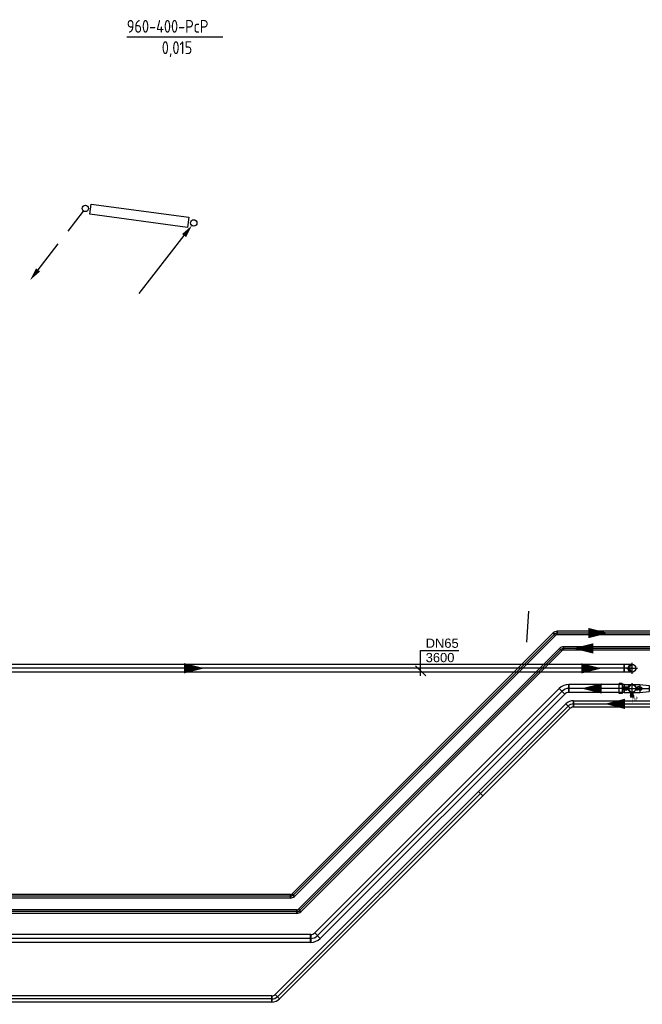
# Model space of a CAD drawing. Extents: x -156717 to 425753, y -51191 to 363295.
# Tile 432 of 502: x 198127 to 204195, y 165738 to 175343. Entities that reach past the tile are written whole.
import ezdxf
from ezdxf.enums import TextEntityAlignment as Align
from ezdxf.lldxf.tags import DXFTag

# ---------------------------------------------------------------- set-up
doc = ezdxf.new("R2010")
doc.units = 0
doc.header["$LTSCALE"] = 50
doc.linetypes.add('HIDDEN', pattern=[9.525, 6.35, -3.175])
doc.linetypes.add('STREEPJES', pattern=[0.1, 0.05, -0.05])
doc.layers.get('0').update_dxf_attribs({"linetype": 'CONTINUOUS'})
for name, color, linetype in [('56WD', 4, 'CONTINUOUS'), ('57LB', 4, 'CONTINUOUS'), ('WL524---', 90, 'CONTINUOUS'), ('WL5501--_D', 151, 'CONTINUOUS'), ('WL5501--_HARTLIJN', 8, 'CONTINUOUS'), ('WL5502--_D', 150, 'CONTINUOUS'), ('WL5502--_HARTLIJN', 8, 'CONTINUOUS'), ('WL561---_AANVOER_D', 20, 'CONTINUOUS'), ('WL561---_AANVOER_HARTLIJ', 8, 'CONTINUOUS'), ('WL561---_RETOUR_D', 21, 'CONTINUOUS'), ('WL561---_RETOUR_HARTLIJN', 8, 'CONTINUOUS'), ('WM5502--', 1, 'CONTINUOUS')]:
    doc.layers.add(name, color=color, linetype=linetype)
doc.styles.add('BURO-018', font='ARIAL.TTF', dxfattribs={"height": 63})
doc.styles.add('BURO-025', font='ARIAL.TTF', dxfattribs={"height": 125})
doc.styles.add('ISO25', font='ISO', dxfattribs={"width": 0.9})
tags = doc.linetypes.add('CENTER2', pattern=[28.575, 19.05, -3.175, 3.175, -3.175]).pattern_tags.tags
tags[10:11] = [DXFTag(74, 4), DXFTag(75, 0), DXFTag(340, '0'), DXFTag(46, 1.0), DXFTag(50, 0.0), DXFTag(44, 0.0), DXFTag(45, 0.0)]
tags[8:9] = [DXFTag(74, 4), DXFTag(75, 0), DXFTag(340, '0'), DXFTag(46, 1.0), DXFTag(50, 0.0), DXFTag(44, 0.0), DXFTag(45, 0.0)]
tags[6:7] = [DXFTag(74, 4), DXFTag(75, 0), DXFTag(340, '0'), DXFTag(46, 1.0), DXFTag(50, 0.0), DXFTag(44, 0.0), DXFTag(45, 0.0)]
tags[4:5] = [DXFTag(74, 4), DXFTag(75, 0), DXFTag(340, '0'), DXFTag(46, 1.0), DXFTag(50, 0.0), DXFTag(44, 0.0), DXFTag(45, 0.0)]

# ---------------------------------------------------------------- blocks, each defined once
blk = doc.blocks.new('*U770')
at = {"color": 0, "ltscale": 10}
for p, q in [((-31.5, -30.1, -3400), (-31.5, 30.1, -3400)), ((1, 43.6, -3400), (43.6, 1, -3400))]:
    blk.add_line(p, q, dxfattribs=at)
for radius in [45.9, 106.2]:
    blk.add_arc((-31.5, 76, -3400), radius, 270, 315, dxfattribs=at)
at = {"layer": 'WL5502--_HARTLIJN', "linetype": 'CENTER2'}
blk.add_arc((-31.5, 76, -3400), 76, 270, 315, dxfattribs=at)
at = {"layer": 'WL5502--_D', "color": 2, "style": 'BURO-025'}
blk.add_attdef('POSNR', text='', height=125, dxfattribs=at).set_placement((0, 0), align=Align.MIDDLE)
blk = doc.blocks.new('30481017')
at = {"color": 0, "linetype": 'Continuous'}
blk.add_lwpolyline([(0, 0, 0, 2, 0), (-4, 0, 2, 2, 0)], format="xyseb", dxfattribs=at)
blk = doc.blocks.new('*U1189')
at = {"color": 0, "ltscale": 10}
for p, q in [((-39.4, -38, -3400), (-39.4, 38.1, -3400)), ((1, 54.8, -3400), (54.8, 1, -3400))]:
    blk.add_line(p, q, dxfattribs=at)
for radius in [57.1, 133.2]:
    blk.add_arc((-39.4, 95.1, -3400), radius, 270, 315, dxfattribs=at)
at = {"layer": 'WL5501--_HARTLIJN', "linetype": 'CENTER2'}
blk.add_arc((-39.4, 95.1, -3400), 95.1, 270, 315, dxfattribs=at)
at = {"layer": 'WL5501--_D', "color": 2, "style": 'BURO-025'}
blk.add_attdef('POSNR', text='', height=125, dxfattribs=at).set_placement((0, 0), align=Align.MIDDLE)
blk = doc.blocks.new('*U1190')
at = {"color": 0, "ltscale": 10}
for p, q in [((0, 30.2, -3400), (1206.3, 30.2, -3400)), ((0, -30.2, -3400), (0, 30.2, -3400)), ((1206.3, 30.2, -3400), (1206.3, -30.2, -3400)), ((0, -30.2, -3400), (1206.3, -30.2, -3400))]:
    blk.add_line(p, q, dxfattribs=at)
at = {"layer": 'WL5502--_HARTLIJN', "linetype": 'CENTER2'}
blk.add_line((0, 0, -3400), (1206.3, 0, -3400), dxfattribs=at)
at = {"layer": 'WL5502--_D', "color": 2, "style": 'BURO-025'}
blk.add_attdef('POSNR', text='', height=125, dxfattribs=at).set_placement((0, 0), align=Align.MIDDLE)
blk = doc.blocks.new('*U1191')
at = {"color": 0, "ltscale": 10}
for p, q in [((0, 38.1, -3400), (3369.6, 38.1, -3400)), ((0, -38, -3400), (0, 38.1, -3400)), ((3369.6, 38.1, -3400), (3369.6, -38, -3400)), ((0, -38, -3400), (3369.6, -38, -3400))]:
    blk.add_line(p, q, dxfattribs=at)
at = {"layer": 'WL5501--_HARTLIJN', "linetype": 'CENTER2'}
blk.add_line((0, 0, -3400), (3369.6, 0, -3400), dxfattribs=at)
at = {"layer": 'WL5501--_D', "color": 2, "style": 'BURO-025'}
blk.add_attdef('POSNR', text='', height=125, dxfattribs=at).set_placement((0, 0), align=Align.MIDDLE)
blk = doc.blocks.new('*U1192')
at = {"color": 0, "ltscale": 10}
for p, q in [((-39.4, -38, -3400), (-39.4, 38.1, -3400)), ((54.8, -1, -3400), (1, -54.8, -3400))]:
    blk.add_line(p, q, dxfattribs=at)
for radius in [133.2, 57.1]:
    blk.add_arc((-39.4, -95.1, -3400), radius, 45, 90, dxfattribs=at)
at = {"layer": 'WL5501--_HARTLIJN', "linetype": 'CENTER2'}
blk.add_arc((-39.4, -95.1, -3400), 95.1, 45, 90, dxfattribs=at)
at = {"layer": 'WL5501--_D', "color": 2, "style": 'BURO-025'}
blk.add_attdef('POSNR', text='', height=125, dxfattribs=at).set_placement((0, 0), align=Align.MIDDLE)
blk = doc.blocks.new('*U1201')
at = {"color": 0, "ltscale": 10}
for p, q in [((0, 16.9, -3400), (3624.9, 16.9, -3400)), ((0, -16.8, -3400), (0, 16.9, -3400)), ((3624.9, 16.9, -3400), (3624.9, -16.8, -3400)), ((0, -16.8, -3400), (3624.9, -16.8, -3400))]:
    blk.add_line(p, q, dxfattribs=at)
at = {"layer": 'WL561---_AANVOER_HARTLIJ', "linetype": 'CENTER2'}
blk.add_line((0, 0, -3400), (3624.9, 0, -3400), dxfattribs=at)
at = {"layer": 'WL561---_AANVOER_D', "color": 2, "style": 'BURO-025'}
blk.add_attdef('POSNR', text='', height=125, dxfattribs=at).set_placement((0, 0), align=Align.MIDDLE)
blk = doc.blocks.new('*U1202')
at = {"color": 0, "ltscale": 10}
for p, q in [((-15.7, -16.8, -3400), (-15.7, 16.8, -3400)), ((23, 0.8, -3400), (-0.8, -23, -3400))]:
    blk.add_line(p, q, dxfattribs=at)
for radius in [54.8, 21.1]:
    blk.add_arc((-15.7, -37.9, -3400), radius, 45, 90, dxfattribs=at)
at = {"layer": 'WL561---_AANVOER_HARTLIJ', "linetype": 'CENTER2'}
blk.add_arc((-15.7, -37.9, -3400), 37.9, 45, 90, dxfattribs=at)
at = {"layer": 'WL561---_AANVOER_D', "color": 2, "style": 'BURO-025'}
blk.add_attdef('POSNR', text='', height=125, dxfattribs=at).set_placement((0, 0), align=Align.MIDDLE)
blk = doc.blocks.new('*U1203')
at = {"color": 0, "ltscale": 10}
for p, q in [((0, 16.9, -3400), (3660.7, 16.9, -3400)), ((0, -16.8, -3400), (0, 16.9, -3400)), ((3660.7, 16.9, -3400), (3660.7, -16.8, -3400)), ((0, -16.8, -3400), (3660.7, -16.8, -3400))]:
    blk.add_line(p, q, dxfattribs=at)
at = {"layer": 'WL561---_RETOUR_HARTLIJN', "linetype": 'CENTER2'}
blk.add_line((0, 0, -3400), (3660.7, 0, -3400), dxfattribs=at)
at = {"layer": 'WL561---_RETOUR_D', "color": 2, "style": 'BURO-025'}
blk.add_attdef('POSNR', text='', height=125, dxfattribs=at).set_placement((0, 0), align=Align.MIDDLE)
blk = doc.blocks.new('*U1204')
at = {"color": 0, "ltscale": 10}
for p, q in [((-15.7, -16.8, -3400), (-15.7, 16.9, -3400)), ((23, 0.8, -3400), (-0.8, -23, -3400))]:
    blk.add_line(p, q, dxfattribs=at)
for radius in [54.8, 21.1]:
    blk.add_arc((-15.7, -37.9, -3400), radius, 45, 90, dxfattribs=at)
at = {"layer": 'WL561---_RETOUR_HARTLIJN', "linetype": 'CENTER2'}
blk.add_arc((-15.7, -37.9, -3400), 37.9, 45, 90, dxfattribs=at)
at = {"layer": 'WL561---_RETOUR_D', "color": 2, "style": 'BURO-025'}
blk.add_attdef('POSNR', text='', height=125, dxfattribs=at).set_placement((0, 0), align=Align.MIDDLE)
blk = doc.blocks.new('*U1207')
at = {"color": 8, "linetype": 'STREEPJES', "ltscale": 10}
blk.add_circle((0, 0, -3495), 38, dxfattribs=at)
blk.add_circle((0, 0, -3495), 38, dxfattribs=at)
for centre, radius, start, end in [((0, 0, -3495), 30.4, 90, 270), ((7.2, 0, -3495), 31.3, 103.35118, 256.64882)]:
    blk.add_arc(centre, radius, start, end, dxfattribs=at)
at = {"layer": 'WL5502--_HARTLIJN', "linetype": 'CENTER2'}
for p, q in [((-53.3, 0, -3495), (53.3, 0, -3495)), ((0, -53.3, -3495), (0, 53.3, -3495))]:
    blk.add_line(p, q, dxfattribs=at)
blk.add_circle((0, 0, -3495), 0.075, dxfattribs=at)
at = {"layer": 'WL5502--_D', "color": 2, "style": 'BURO-025'}
blk.add_attdef('POSNR', text='', height=125, dxfattribs=at).set_placement((0, 0), align=Align.MIDDLE)
blk = doc.blocks.new('*U1208')
at = {"color": 0, "ltscale": 10}
for p, q in [((-38.05, 0, -3600), (-38.05, 76, -3600)), ((-38.05, 76, -3600), (38.05, 76, -3600)), ((38.05, 0, -3600), (38.05, 76, -3600))]:
    blk.add_line(p, q, dxfattribs=at)
at = {"layer": 'WL5502--_HARTLIJN', "linetype": 'CENTER2'}
blk.add_line((0, 0, -3600), (0, 76, -3600), dxfattribs=at)
blk.add_circle((0, 0, -3600), 0.075, dxfattribs=at)
at = {"layer": 'WL5502--_D', "color": 2, "style": 'BURO-025'}
blk.add_attdef('POSNR', text='', height=125, dxfattribs=at).set_placement((0, 0), align=Align.MIDDLE)
blk = doc.blocks.new('*U1209')
at = {"ltscale": 10}
h = blk.add_hatch(color=2, dxfattribs=at)
edge = h.paths.add_edge_path()
edge.add_ellipse((0, 0), major_axis=(0, -30.44), ratio=1, start_angle=180, end_angle=360, ccw=False)
edge.add_line((0, 30.44), (-0.4, 30.34))
edge.add_ellipse((7.22, 0), major_axis=(-7.22, 30.44), ratio=1, start_angle=0.752901, end_angle=152.544744)
edge.add_line((-0.4, -30.34), (0, -30.44))
at = {"color": 0, "ltscale": 10}
blk.add_circle((0, 0, -3676), 38.05, dxfattribs=at)
at = {"layer": 'WL5502--_HARTLIJN', "linetype": 'CENTER2'}
for p, q in [((-53.27, 0, -3676), (53.27, 0, -3676)), ((0, -53.27, -3676), (0, 53.27, -3676))]:
    blk.add_line(p, q, dxfattribs=at)
blk.add_circle((0, 0, -3676), 0.075, dxfattribs=at)
at = {"layer": 'WL5502--_D', "color": 2, "style": 'BURO-025'}
blk.add_attdef('POSNR', text='', height=125, dxfattribs=at).set_placement((0, 0), align=Align.MIDDLE)
blk = doc.blocks.new('*U1210')
at = {"layer": 'WM5502--', "color": 0, "ltscale": 10}
for p, q in [((0, 199.2), (371.4, 199.2)), ((0, -50), (0, 199.2)), ((50, -50), (-50, 50))]:
    blk.add_line(p, q, dxfattribs=at)
at = {"layer": 'WM5502--', "color": 0, "style": 'BURO-018'}
for s, p in [('DN65', (50, 224.2)), ('3600', (50, 84.2))]:
    blk.add_text(s, height=90, dxfattribs=at).set_placement(p)
blk = doc.blocks.new('*U1536')
at = {"color": 0, "ltscale": 10}
for p, q in [((0, 16.9, -3400), (3599.8, 16.9, -3400)), ((0, -16.8, -3400), (0, 16.9, -3400)), ((3599.8, 16.9, -3400), (3599.8, -16.8, -3400)), ((0, -16.8, -3400), (3599.8, -16.8, -3400))]:
    blk.add_line(p, q, dxfattribs=at)
at = {"layer": 'WL561---_AANVOER_HARTLIJ', "linetype": 'CENTER2'}
blk.add_line((0, 0, -3400), (3599.8, 0, -3400), dxfattribs=at)
at = {"layer": 'WL561---_AANVOER_D', "color": 2, "style": 'BURO-025'}
blk.add_attdef('POSNR', text='', height=125, dxfattribs=at).set_placement((0, 0), align=Align.MIDDLE)
blk = doc.blocks.new('*U1537')
at = {"color": 0, "ltscale": 10}
for p, q in [((-15.7, -16.8, -3400), (-15.7, 16.9, -3400)), ((-0.8, 23, -3400), (23, -0.8, -3400))]:
    blk.add_line(p, q, dxfattribs=at)
for radius in [21.1, 54.8]:
    blk.add_arc((-15.7, 37.9, -3400), radius, 270, 315, dxfattribs=at)
at = {"layer": 'WL561---_AANVOER_HARTLIJ', "linetype": 'CENTER2'}
blk.add_arc((-15.7, 37.9, -3400), 37.9, 270, 315, dxfattribs=at)
at = {"layer": 'WL561---_AANVOER_D', "color": 2, "style": 'BURO-025'}
blk.add_attdef('POSNR', text='', height=125, dxfattribs=at).set_placement((0, 0), align=Align.MIDDLE)
blk = doc.blocks.new('*U1538')
at = {"color": 0, "ltscale": 10}
for p, q in [((0, 16.8, -3400), (3599.8, 16.8, -3400)), ((0, -16.8, -3400), (0, 16.8, -3400)), ((3599.8, 16.8, -3400), (3599.8, -16.8, -3400)), ((0, -16.8, -3400), (3599.8, -16.8, -3400))]:
    blk.add_line(p, q, dxfattribs=at)
at = {"layer": 'WL561---_RETOUR_HARTLIJN', "linetype": 'CENTER2'}
blk.add_line((0, 0, -3400), (3599.8, 0, -3400), dxfattribs=at)
at = {"layer": 'WL561---_RETOUR_D', "color": 2, "style": 'BURO-025'}
blk.add_attdef('POSNR', text='', height=125, dxfattribs=at).set_placement((0, 0), align=Align.MIDDLE)
blk = doc.blocks.new('*U1539')
at = {"color": 0, "ltscale": 10}
for p, q in [((-15.7, -16.8, -3400), (-15.7, 16.9, -3400)), ((-0.8, 23, -3400), (23, -0.8, -3400))]:
    blk.add_line(p, q, dxfattribs=at)
for radius in [21.1, 54.8]:
    blk.add_arc((-15.7, 37.9, -3400), radius, 270, 315, dxfattribs=at)
at = {"layer": 'WL561---_RETOUR_HARTLIJN', "linetype": 'CENTER2'}
blk.add_arc((-15.7, 37.9, -3400), 37.9, 270, 315, dxfattribs=at)
at = {"layer": 'WL561---_RETOUR_D', "color": 2, "style": 'BURO-025'}
blk.add_attdef('POSNR', text='', height=125, dxfattribs=at).set_placement((0, 0), align=Align.MIDDLE)
blk = doc.blocks.new('*U1540')
at = {"color": 0, "ltscale": 10}
for p, q in [((0, 16.9, -3400), (12305.5, 16.9, -3400)), ((12305.5, 16.9, -3400), (12305.5, -16.9, -3400)), ((0, -16.9, -3400), (12305.5, -16.9, -3400))]:
    blk.add_line(p, q, dxfattribs=at)
at = {"layer": 'WL561---_AANVOER_HARTLIJ', "linetype": 'CENTER2'}
blk.add_line((0, 0, -3400), (12305.5, 0, -3400), dxfattribs=at)
at = {"layer": 'WL561---_AANVOER_D', "color": 2, "style": 'BURO-025'}
blk.add_attdef('POSNR', text='', height=125, dxfattribs=at).set_placement((0, 0), align=Align.MIDDLE)
blk = doc.blocks.new('*U1541')
at = {"color": 0, "ltscale": 10}
for p, q in [((0, 16.9, -3400), (12393.2, 16.9, -3400)), ((12393.2, 16.9, -3400), (12393.2, -16.9, -3400)), ((0, -16.9, -3400), (12393.2, -16.9, -3400))]:
    blk.add_line(p, q, dxfattribs=at)
at = {"layer": 'WL561---_RETOUR_HARTLIJN', "linetype": 'CENTER2'}
blk.add_line((0, 0, -3400), (12393.2, 0, -3400), dxfattribs=at)
at = {"layer": 'WL561---_RETOUR_D', "color": 2, "style": 'BURO-025'}
blk.add_attdef('POSNR', text='', height=125, dxfattribs=at).set_placement((0, 0), align=Align.MIDDLE)
blk = doc.blocks.new('*U1564')
at = {"color": 0, "ltscale": 10}
for p, q in [((0, 30.1, -3400), (12627.7, 30.1, -3400)), ((0, -30.1, -3400), (0, 30.1, -3400)), ((0, -30.1, -3400), (12627.7, -30.1, -3400))]:
    blk.add_line(p, q, dxfattribs=at)
at = {"layer": 'WL5502--_HARTLIJN', "linetype": 'CENTER2'}
blk.add_line((0, 0, -3400), (12627.7, 0, -3400), dxfattribs=at)
at = {"layer": 'WL5502--_D', "color": 2, "style": 'BURO-025'}
blk.add_attdef('POSNR', text='', height=125, dxfattribs=at).set_placement((0, 0), align=Align.MIDDLE)
blk = doc.blocks.new('*U1854')
at = {"color": 0, "ltscale": 10}
for p, q in [((0, 30.2, -3400), (4933.2, 30.2, -3400)), ((0, -30.1, -3400), (0, 30.2, -3400)), ((4933.2, 30.2, -3400), (4933.2, -30.1, -3400)), ((0, -30.1, -3400), (4933.2, -30.1, -3400))]:
    blk.add_line(p, q, dxfattribs=at)
at = {"layer": 'WL5502--_HARTLIJN', "linetype": 'CENTER2'}
blk.add_line((0, 0, -3400), (4933.2, 0, -3400), dxfattribs=at)
at = {"layer": 'WL5502--_D', "color": 2, "style": 'BURO-025'}
blk.add_attdef('POSNR', text='', height=125, dxfattribs=at).set_placement((0, 0), align=Align.MIDDLE)
blk = doc.blocks.new('*U1855')
at = {"color": 0, "ltscale": 10}
for p, q in [((0, 30.2, -3400), (2801.8, 30.2, -3400)), ((0, -30.1, -3400), (0, 30.2, -3400)), ((2801.8, 30.2, -3400), (2801.8, -30.1, -3400)), ((0, -30.1, -3400), (2801.8, -30.1, -3400))]:
    blk.add_line(p, q, dxfattribs=at)
at = {"layer": 'WL5502--_HARTLIJN', "linetype": 'CENTER2'}
blk.add_line((0, 0, -3400), (2801.8, 0, -3400), dxfattribs=at)
at = {"layer": 'WL5502--_D', "color": 2, "style": 'BURO-025'}
blk.add_attdef('POSNR', text='', height=125, dxfattribs=at).set_placement((0, 0), align=Align.MIDDLE)
blk = doc.blocks.new('*U1856')
at = {"color": 0, "ltscale": 10}
for p, q in [((-31.5, -30.1, -3400), (-31.5, 30.1, -3400)), ((43.6, -1, -3400), (1, -43.6, -3400))]:
    blk.add_line(p, q, dxfattribs=at)
for radius in [106.2, 45.9]:
    blk.add_arc((-31.5, -76, -3400), radius, 45, 90, dxfattribs=at)
at = {"layer": 'WL5502--_HARTLIJN', "linetype": 'CENTER2'}
blk.add_arc((-31.5, -76, -3400), 76, 45, 90, dxfattribs=at)
at = {"layer": 'WL5502--_D', "color": 2, "style": 'BURO-025'}
blk.add_attdef('POSNR', text='', height=125, dxfattribs=at).set_placement((0, 0), align=Align.MIDDLE)
blk = doc.blocks.new('*U1924')
at = {"color": 0, "ltscale": 10}
for p, q in [((0, 38.1, -3600), (8266.1, 38.1, -3600)), ((0, -38, -3600), (0, 38.1, -3600)), ((8266.1, 38.1, -3600), (8266.1, -38, -3600)), ((0, -38, -3600), (8266.1, -38, -3600))]:
    blk.add_line(p, q, dxfattribs=at)
at = {"layer": 'WL5502--_HARTLIJN', "linetype": 'CENTER2'}
blk.add_line((0, 0, -3600), (8266.1, 0, -3600), dxfattribs=at)
at = {"layer": 'WL5502--_D', "color": 2, "style": 'BURO-025'}
blk.add_attdef('POSNR', text='', height=125, dxfattribs=at).set_placement((0, 0), align=Align.MIDDLE)
blk = doc.blocks.new('*U1926')
at = {"color": 0, "ltscale": 10}
for p, q in [((-76, 38.1, -3400), (76, 38.1, -3400)), ((-76, 12.6, -3400), (-76, 38.1, -3400)), ((76, 38.1, -3400), (76, 12.6, -3400)), ((-76, -38.1, -3400), (-76, -12.6, -3400)), ((-76, -38.1, -3400), (76, -38.1, -3400)), ((76, -12.6, -3400), (76, -38.1, -3400))]:
    blk.add_line(p, q, dxfattribs=at)
at = {"color": 8, "linetype": 'STREEPJES', "ltscale": 10}
for p, q in [((-76, -12.6, -3400), (-76, 12.6, -3400)), ((76, 12.6, -3400), (76, -12.6, -3400))]:
    blk.add_line(p, q, dxfattribs=at)
at = {"layer": 'WL5501--_HARTLIJN', "linetype": 'CENTER2'}
blk.add_line((-76, 0, -3400), (76, 0, -3400), dxfattribs=at)
blk.add_circle((0, 0, -3400), 0.075, dxfattribs=at)
at = {"layer": 'WL5501--_D', "color": 2, "style": 'BURO-025'}
blk.add_attdef('POSNR', text='', height=125, dxfattribs=at).set_placement((0, 0), align=Align.MIDDLE)
blk = doc.blocks.new('*U1927')
at = {"color": 8, "linetype": 'STREEPJES', "ltscale": 10}
blk.add_line((0, -13.5, -3619.5), (0, 13.5, -3619.5), dxfattribs=at)
blk.add_spline([(73.6, 0, -3619.5), (73.4, 4.2, -3619.5), (72.8, 7.9, -3619.5), (72.1, 10.9, -3619.5), (71.4, 12.8, -3619.5), (71.2, 13.5, -3619.5), (71.4, 12.8, -3619.5), (72.1, 10.9, -3619.5), (72.8, 7.9, -3619.5), (73.4, 4.2, -3619.5), (73.6, 0, -3619.5), (73.4, -4.2, -3619.5), (72.8, -7.9, -3619.5), (72.1, -10.9, -3619.5), (71.4, -12.8, -3619.5), (71.2, -13.5, -3619.5), (71.4, -12.8, -3619.5), (72.1, -10.9, -3619.5), (72.8, -7.9, -3619.5), (73.4, -4.2, -3619.5), (73.6, 0, -3619.5)], degree=3, dxfattribs=at)
at = {"layer": 'WL5501--_HARTLIJN', "linetype": 'CENTER2'}
blk.add_line((0, 0, -3619.5), (33.3, 0, -3619.5), dxfattribs=at)
at = {"layer": 'WL5501--_D', "color": 2, "style": 'BURO-025'}
blk.add_attdef('POSNR', text='', height=125, dxfattribs=at).set_placement((0, 0), align=Align.MIDDLE)
blk = doc.blocks.new('*U1928')
at = {"color": 0, "ltscale": 10}
for p, q in [((-12, 15.45, -3619.47), (-15, 15.45, -3619.47)), ((-15, -15.45, -3619.47), (-15, 15.45, -3619.47)), ((-12, -15.45, -3619.47), (-12, 15.45, -3619.47)), ((0, 14.45, -3619.47), (-12, 14.45, -3619.47)), ((0, 14.45, -3619.47), (11, 11.65, -3619.47)), ((0, 14.45, -3619.47), (0, -14.45, -3619.47)), ((11, 11.65, -3619.47), (21.4, 11.65, -3619.47)), ((11, 11.65, -3619.47), (11, -11.65, -3619.47)), ((21.4, 12.65, -3619.47), (24, 12.65, -3619.47)), ((21.4, 12.65, -3619.47), (21.4, -12.65, -3619.47)), ((24, 12.65, -3619.47), (24, -12.65, -3619.47)), ((-12, -15.45, -3619.47), (-15, -15.45, -3619.47)), ((0, -14.45, -3619.47), (-12, -14.45, -3619.47)), ((0, -14.45, -3619.47), (11, -11.65, -3619.47)), ((11, -11.65, -3619.47), (21.4, -11.65, -3619.47)), ((21.4, -12.65, -3619.47), (24, -12.65, -3619.47))]:
    blk.add_line(p, q, dxfattribs=at)
at = {"layer": 'WL5501--_HARTLIJN', "linetype": 'CENTER2'}
blk.add_line((0, 0, -3619.47), (11, 0, -3619.47), dxfattribs=at)
at = {"layer": 'WL5501--_D', "color": 2, "style": 'BURO-025'}
blk.add_attdef('POSNR', text='', height=125, dxfattribs=at).set_placement((0, 0), align=Align.MIDDLE)
blk = doc.blocks.new('*U1929')
at = {"ltscale": 10}
h = blk.add_hatch(color=2, dxfattribs=at)
edge = h.paths.add_edge_path()
edge.add_ellipse((0, 0), major_axis=(30.44, 0), ratio=1, start_angle=180, end_angle=360, ccw=False)
edge.add_line((-30.44, 0), (-30.34, -0.4))
edge.add_ellipse((0, 7.22), major_axis=(-30.44, -7.22), ratio=1, start_angle=0.752901, end_angle=152.544744)
edge.add_line((30.34, -0.4), (30.44, 0))
at = {"color": 0, "ltscale": 10}
blk.add_circle((0, 0, -3800), 38.05, dxfattribs=at)
at = {"layer": 'WL5501--_HARTLIJN', "linetype": 'CENTER2'}
for p, q in [((53.27, 0, -3800), (-53.27, 0, -3800)), ((0, -53.27, -3800), (0, 53.27, -3800))]:
    blk.add_line(p, q, dxfattribs=at)
blk.add_circle((0, 0, -3800), 0.075, dxfattribs=at)
at = {"layer": 'WL5501--_D', "color": 2, "style": 'BURO-025'}
blk.add_attdef('POSNR', text='', height=125, dxfattribs=at).set_placement((0, 0), align=Align.MIDDLE)
blk = doc.blocks.new('*U1930')
at = {"color": 0, "ltscale": 10}
for p, q in [((0, 38.1, -3400), (90, 30.1, -3400)), ((0, 38.1, -3400), (0, 12.6, -3400)), ((90, 30.1, -3400), (90, -30.1, -3400)), ((0, -12.6, -3400), (0, -38.1, -3400)), ((0, -38.1, -3400), (90, -30.1, -3400))]:
    blk.add_line(p, q, dxfattribs=at)
at = {"color": 8, "linetype": 'STREEPJES', "ltscale": 10}
blk.add_line((0, 12.6, -3400), (0, -12.6, -3400), dxfattribs=at)
at = {"layer": 'WL5501--_HARTLIJN', "linetype": 'CENTER2'}
blk.add_line((0, 0, -3400), (90, 0, -3400), dxfattribs=at)
for centre in [(0, 0, -3400), (90, 0, -3400)]:
    blk.add_circle(centre, 0.075, dxfattribs=at)
at = {"layer": 'WL5501--_D', "color": 2, "style": 'BURO-025'}
blk.add_attdef('POSNR', text='', height=125, dxfattribs=at).set_placement((0, 0), align=Align.MIDDLE)
blk = doc.blocks.new('*U1931')
at = {"color": 2, "ltscale": 10}
for p, q in [((13, 10.65, -3544.47), (15, 10.65, -3544.47)), ((15, 50, -3544.47), (45, 50, -3544.47)), ((15, -50, -3544.47), (15, 50, -3544.47)), ((45, 50, -3544.47), (45, -50, -3544.47)), ((13, -10.65, -3544.47), (15, -10.65, -3544.47)), ((15, -50, -3544.47), (45, -50, -3544.47))]:
    blk.add_line(p, q, dxfattribs=at)
at = {"layer": 'WL5501--_D', "color": 2, "style": 'BURO-025', "flags": 1}
for tag in ['TYPE', 'FABR']:
    blk.add_attdef(tag, text='', height=125, dxfattribs=at).set_placement((0, 0), align=Align.MIDDLE)
blk = doc.blocks.new('*U1932')
at = {"color": 0, "ltscale": 10}
for p, q in [((-12, 15.5, -3544.5), (-15, 15.5, -3544.5)), ((-15, -15.4, -3544.5), (-15, 15.5, -3544.5)), ((-12, -15.4, -3544.5), (-12, 15.5, -3544.5)), ((0, 14.5, -3544.5), (-12, 14.5, -3544.5)), ((0, 14.5, -3544.5), (11, 11.7, -3544.5)), ((0, 14.5, -3544.5), (0, -14.4, -3544.5)), ((11, 11.7, -3544.5), (21.4, 11.7, -3544.5)), ((11, 11.7, -3544.5), (11, -11.6, -3544.5)), ((21.4, 12.7, -3544.5), (24, 12.7, -3544.5)), ((21.4, 12.7, -3544.5), (21.4, -12.6, -3544.5)), ((24, 12.7, -3544.5), (24, -12.6, -3544.5)), ((-12, -15.4, -3544.5), (-15, -15.4, -3544.5)), ((0, -14.4, -3544.5), (-12, -14.4, -3544.5)), ((0, -14.4, -3544.5), (11, -11.6, -3544.5)), ((11, -11.6, -3544.5), (21.4, -11.6, -3544.5)), ((21.4, -12.6, -3544.5), (24, -12.6, -3544.5))]:
    blk.add_line(p, q, dxfattribs=at)
at = {"layer": 'WL5501--_HARTLIJN', "linetype": 'CENTER2'}
blk.add_line((0, 0, -3544.5), (11, 0, -3544.5), dxfattribs=at)
at = {"layer": 'WL5501--_D', "color": 2, "style": 'BURO-025'}
blk.add_attdef('POSNR', text='', height=125, dxfattribs=at).set_placement((0, 0), align=Align.MIDDLE)
blk = doc.blocks.new('*U1933')
at = {"color": 0, "ltscale": 10}
for p, q in [((0, 13.5, -3544.5), (18.3, 13.5, -3544.5)), ((0, -13.4, -3544.5), (18.3, -13.4, -3544.5))]:
    blk.add_line(p, q, dxfattribs=at)
at = {"color": 8, "linetype": 'STREEPJES', "ltscale": 10}
blk.add_spline([(2.5, 0, -3544.5), (2.2, 4.2, -3544.5), (1.6, 7.9, -3544.5), (0.9, 10.9, -3544.5), (0.2, 12.8, -3544.5), (0, 13.5, -3544.5), (0.2, 12.8, -3544.5), (0.9, 10.9, -3544.5), (1.6, 7.9, -3544.5), (2.2, 4.2, -3544.5), (2.5, 0, -3544.5), (2.2, -4.2, -3544.5), (1.6, -7.9, -3544.5), (0.9, -10.9, -3544.5), (0.2, -12.8, -3544.5), (0, -13.4, -3544.5), (0.2, -12.8, -3544.5), (0.9, -10.9, -3544.5), (1.6, -7.9, -3544.5), (2.2, -4.2, -3544.5), (2.5, 0, -3544.5)], degree=3, dxfattribs=at)
at = {"layer": 'WL5501--_HARTLIJN', "linetype": 'CENTER2'}
blk.add_line((0, 0, -3544.5), (33.3, 0, -3544.5), dxfattribs=at)
at = {"layer": 'WL5501--_D', "color": 2, "style": 'BURO-025'}
blk.add_attdef('POSNR', text='', height=125, dxfattribs=at).set_placement((0, 0), align=Align.MIDDLE)
blk = doc.blocks.new('*U1934')
at = {"color": 0, "ltscale": 10}
for p, q in [((0, 13.4, -3694.5), (18.3, 13.4, -3694.5)), ((0, -13.4, -3694.5), (18.3, -13.4, -3694.5))]:
    blk.add_line(p, q, dxfattribs=at)
at = {"color": 8, "linetype": 'STREEPJES', "ltscale": 10}
blk.add_spline([(2.5, 0, -3694.5), (2.2, 4.2, -3694.5), (1.6, 7.9, -3694.5), (0.9, 10.9, -3694.5), (0.2, 12.8, -3694.5), (0, 13.4, -3694.5), (0.2, 12.8, -3694.5), (0.9, 10.9, -3694.5), (1.6, 7.9, -3694.5), (2.2, 4.2, -3694.5), (2.5, 0, -3694.5), (2.2, -4.2, -3694.5), (1.6, -7.9, -3694.5), (0.9, -10.9, -3694.5), (0.2, -12.8, -3694.5), (0, -13.4, -3694.5), (0.2, -12.8, -3694.5), (0.9, -10.9, -3694.5), (1.6, -7.9, -3694.5), (2.2, -4.2, -3694.5), (2.5, 0, -3694.5)], degree=3, dxfattribs=at)
at = {"layer": 'WL5501--_HARTLIJN', "linetype": 'CENTER2'}
blk.add_line((0, 0, -3694.5), (33.3, 0, -3694.5), dxfattribs=at)
at = {"layer": 'WL5501--_D', "color": 2, "style": 'BURO-025'}
blk.add_attdef('POSNR', text='', height=125, dxfattribs=at).set_placement((0, 0), align=Align.MIDDLE)
blk = doc.blocks.new('*U1935')
at = {"color": 0, "ltscale": 10}
for p, q in [((-12, 15.45, -3694.47), (-15, 15.45, -3694.47)), ((-15, -15.45, -3694.47), (-15, 15.45, -3694.47)), ((-12, -15.45, -3694.47), (-12, 15.45, -3694.47)), ((0, 14.45, -3694.47), (-12, 14.45, -3694.47)), ((0, 14.45, -3694.47), (11, 11.65, -3694.47)), ((0, 14.45, -3694.47), (0, -14.45, -3694.47)), ((11, 11.65, -3694.47), (21.4, 11.65, -3694.47)), ((11, 11.65, -3694.47), (11, -11.65, -3694.47)), ((21.4, 12.65, -3694.47), (24, 12.65, -3694.47)), ((21.4, 12.65, -3694.47), (21.4, -12.65, -3694.47)), ((24, 12.65, -3694.47), (24, -12.65, -3694.47)), ((-12, -15.45, -3694.47), (-15, -15.45, -3694.47)), ((0, -14.45, -3694.47), (-12, -14.45, -3694.47)), ((0, -14.45, -3694.47), (11, -11.65, -3694.47)), ((11, -11.65, -3694.47), (21.4, -11.65, -3694.47)), ((21.4, -12.65, -3694.47), (24, -12.65, -3694.47))]:
    blk.add_line(p, q, dxfattribs=at)
at = {"layer": 'WL5501--_HARTLIJN', "linetype": 'CENTER2'}
blk.add_line((0, 0, -3694.47), (11, 0, -3694.47), dxfattribs=at)
at = {"layer": 'WL5501--_D', "color": 2, "style": 'BURO-025'}
blk.add_attdef('POSNR', text='', height=125, dxfattribs=at).set_placement((0, 0), align=Align.MIDDLE)
blk = doc.blocks.new('*U1937')
at = {"color": 0, "ltscale": 10}
for p, q in [((0, 38.1, -3400), (18.9, 38.1, -3400)), ((0, 12.6, -3400), (0, 38.1, -3400)), ((48.9, 38.1, -3400), (539.3, 38.1, -3400)), ((539.3, 38.1, -3400), (539.3, -38, -3400)), ((0, -38, -3400), (0, -12.6, -3400)), ((0, -38, -3400), (18.9, -38, -3400)), ((48.9, -38, -3400), (539.3, -38, -3400))]:
    blk.add_line(p, q, dxfattribs=at)
at = {"color": 8, "linetype": 'STREEPJES', "ltscale": 10}
for p, q in [((0, -12.6, -3400), (0, 12.6, -3400)), ((18.9, 38.1, -3400), (48.9, 38.1, -3400)), ((18.9, -38, -3400), (48.9, -38, -3400))]:
    blk.add_line(p, q, dxfattribs=at)
at = {"layer": 'WL5501--_HARTLIJN', "linetype": 'CENTER2'}
blk.add_line((0, 0, -3400), (539.3, 0, -3400), dxfattribs=at)
at = {"layer": 'WL5501--_D', "color": 2, "style": 'BURO-025'}
blk.add_attdef('POSNR', text='', height=125, dxfattribs=at).set_placement((0, 0), align=Align.MIDDLE)
blk = doc.blocks.new('*U2165')
at = {"color": 0, "ltscale": 10}
for p, q in [((0, 38.1, -3400), (4800.7, 38.1, -3400)), ((0, -38, -3400), (0, 38.1, -3400)), ((4800.7, 38.1, -3400), (4800.7, -38, -3400)), ((0, -38, -3400), (4800.7, -38, -3400))]:
    blk.add_line(p, q, dxfattribs=at)
at = {"layer": 'WL5501--_HARTLIJN', "linetype": 'CENTER2'}
blk.add_line((0, 0, -3400), (4800.7, 0, -3400), dxfattribs=at)
at = {"layer": 'WL5501--_D', "color": 2, "style": 'BURO-025'}
blk.add_attdef('POSNR', text='', height=125, dxfattribs=at).set_placement((0, 0), align=Align.MIDDLE)
blk = doc.blocks.new('CV3')
at = {"color": 2, "linetype": 'Continuous'}
blk.add_line((-434.3, -754.1), (-76.8, -134.9), dxfattribs=at)
blk.add_circle((0, 0), 31.2, dxfattribs=at)
blk.add_solid([(-98.4, -122.4), (-55.1, -147.4), (-14.3, -26.6)], dxfattribs=at)
blk = doc.blocks.new('CVR2')
at = {"color": 2, "linetype": 'HIDDEN'}
blk.add_line((-376.1, -653.4), (-14.8, -27.5), dxfattribs=at)
at = {"color": 2, "linetype": 'Continuous'}
blk.add_circle((0, 0), 31.2, dxfattribs=at)
blk.add_solid([(-355.7, -668.4), (-399, -643.4), (-439.8, -764.1)], dxfattribs=at)
blk = doc.blocks.new('RAD960')
at = {"layer": '56WD', "color": 3, "linetype": 'Continuous'}
for p, q in [((50.5, -51.4), (50.5, 48.6)), ((50.5, 48.6), (1010.5, 48.6)), ((1010.5, 48.6), (1010.5, -51.4)), ((1010.5, -51.4), (50.5, -51.4))]:
    blk.add_line(p, q, dxfattribs=at)
at = {"layer": '56WD', "linetype": 'Continuous'}
for name, p in [('CVR2', (0, 0)), ('CV3', (1066, 0))]:
    blk.add_blockref(name, p, dxfattribs=at)
blk = doc.blocks.new('dfgerw')
at = {"layer": '56WD', "color": 8, "linetype": 'Continuous', "rotation": 352.3632804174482}
blk.add_blockref('RAD960', (198766.6, 156688.7), dxfattribs=at)

msp = doc.modelspace()

# ---------------------------------------------------------------- linework, layer by layer
at = {"layer": '56WD', "color": 1, "linetype": 'Continuous'}
msp.add_line((199170.67154, 175176.39045), (200107.41366, 175176.39045), dxfattribs=at)
at = {"layer": '57LB', "color": 8, "linetype": 'Continuous'}
msp.add_line((203086.40297, 169571.38572), (203067.27435, 169271.99618), dxfattribs=at)

# ---------------------------------------------------------------- block references
at = {"layer": 'WL524---'}
msp.add_blockref('dfgerw', (0, 16812.98591), dxfattribs=at)
at = {"layer": 'WL5501--_D'}
for name, p, rotation in [('*U1189', (203440.55893, 168818.83029, 3400), 180), ('*U1937', (204019.23649, 168818.83029, 3400), 180), ('*U1931', (204015.33217, 168818.83029, 3544.47474), 180), ('*U1929', (204095.23649, 168818.83029, 3800), 270), ('*U1927', (204095.23649, 168783.23675, 3619.47474), 90), ('*U1191', (203412.69892, 168790.97028, 3400), 225.0000000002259), ('*U1932', (204026.33217, 168818.83029, 3544.47474), 180), ('*U1933', (204059.64295, 168818.83029, 3544.47474), 180), ('*U1928', (204095.23649, 168749.92597, 3619.47474), 90), ('*U2165', (200962.80597, 166380.47732, 3400), 180), ('*U1192', (201002.20597, 166380.47732, 3400), 225.0000000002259)]:
    msp.add_blockref(name, p, dxfattribs=dict(at, rotation=rotation))
at = {"layer": 'WL5501--_D', "xscale": -50, "yscale": 50, "zscale": 50}
msp.add_blockref('30481017', (203599.85048, 168818.83029), dxfattribs=at)
at = {"layer": 'WL5501--_D'}
for name, p in [('*U1926', (204095.23649, 168818.83029, 3400)), ('*U1930', (204171.23649, 168818.83029, 3400)), ('*U1934', (204130.83003, 168818.83029, 3694.47474)), ('*U1935', (204164.14081, 168818.83029, 3694.47474))]:
    msp.add_blockref(name, p, dxfattribs=at)
at = {"layer": 'WL5502--_D'}
for name, p, rotation in [('*U1924', (204019.23649, 169016.2505, 3600), 180), ('*U1208', (204095.23649, 169016.2505, 3600), 90), ('*U1190', (203472.33052, 168646.55642, 3400), 225.0000000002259), ('*U770', (203494.60438, 168668.83029, 3400), 180), ('*U1855', (202619.32577, 167793.55167, 3400), 225.0000000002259), ('*U1854', (200584.38103, 165790.10694, 3400), 180), ('*U1856', (200615.88103, 165790.10694, 3400), 225.0000000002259)]:
    msp.add_blockref(name, p, dxfattribs=dict(at, rotation=rotation))
at = {"layer": 'WL5502--_D', "yscale": 50, "zscale": 50, "rotation": 180}
for p, xscale in [((199929.1685, 169015.99414), -50), ((203801.0857, 169014.56596), -50), ((203827.42093, 168668.83029), 50)]:
    msp.add_blockref('30481017', p, dxfattribs=dict(at, xscale=xscale))
at = {"layer": 'WL5502--_D'}
for name, p in [('*U1207', (204095.23649, 169016.2505, 3495)), ('*U1209', (204095.23649, 169016.2505, 3676)), ('*U1564', (203526.10438, 168668.83029, 3400))]:
    msp.add_blockref(name, p, dxfattribs=at)
at = {"layer": 'WL561---_AANVOER_D'}
for name, p, rotation in [('*U1536', (203338.37859, 169348.32951, 3400), 225.0000000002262), ('*U1537', (203349.48016, 169359.43109, 3400), 180), ('*U1540', (215670.6382, 169359.43109, 3400), 180), ('*U1201', (200766.11702, 166791.76795, 3400), 180), ('*U1202', (200781.81702, 166791.76795, 3400), 225.0000000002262)]:
    msp.add_blockref(name, p, dxfattribs=dict(at, rotation=rotation))
at = {"layer": 'WL561---_AANVOER_D', "xscale": 50, "yscale": 50, "zscale": 50}
msp.add_blockref('30481017', (203870.11231, 169359.43109), dxfattribs=at)
at = {"layer": 'WL561---_RETOUR_D', "xscale": 50, "yscale": 50, "zscale": 50, "rotation": 180}
msp.add_blockref('30481017', (203516.58599, 169209.43109), dxfattribs=at)
at = {"layer": 'WL561---_RETOUR_D'}
for name, p, rotation in [('*U1538', (203400.51062, 169198.32951, 3400), 225.0000000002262), ('*U1539', (203411.6122, 169209.43109, 3400), 180), ('*U1541', (215820.56032, 169209.43109, 3400), 180), ('*U1203', (200828.24906, 166641.76795, 3400), 180), ('*U1204', (200843.94906, 166641.76795, 3400), 225.0000000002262)]:
    msp.add_blockref(name, p, dxfattribs=dict(at, rotation=rotation))
at = {"layer": 'WM5502--'}
msp.add_blockref('*U1210', (202034.12308, 168991.25729, 3600), dxfattribs=at)

# ---------------------------------------------------------------- texts
at = {"layer": '56WD', "color": 1, "linetype": 'Continuous', "style": 'ISO25', "width": 0.9}
for s, p in [('960-400-PcP', (199170.67154, 175215.40056)), ('0,015', (199511.2271, 175007.06723))]:
    msp.add_text(s, height=125, dxfattribs=at).set_placement(p)
at = {"layer": '57LB', "color": 2, "linetype": 'Continuous', "style": 'ISO25', "width": 0.9}
msp.add_text('pt', height=50, dxfattribs=at).set_placement((204094.71652, 168693.75024))

doc.saveas('drawing.dxf')
